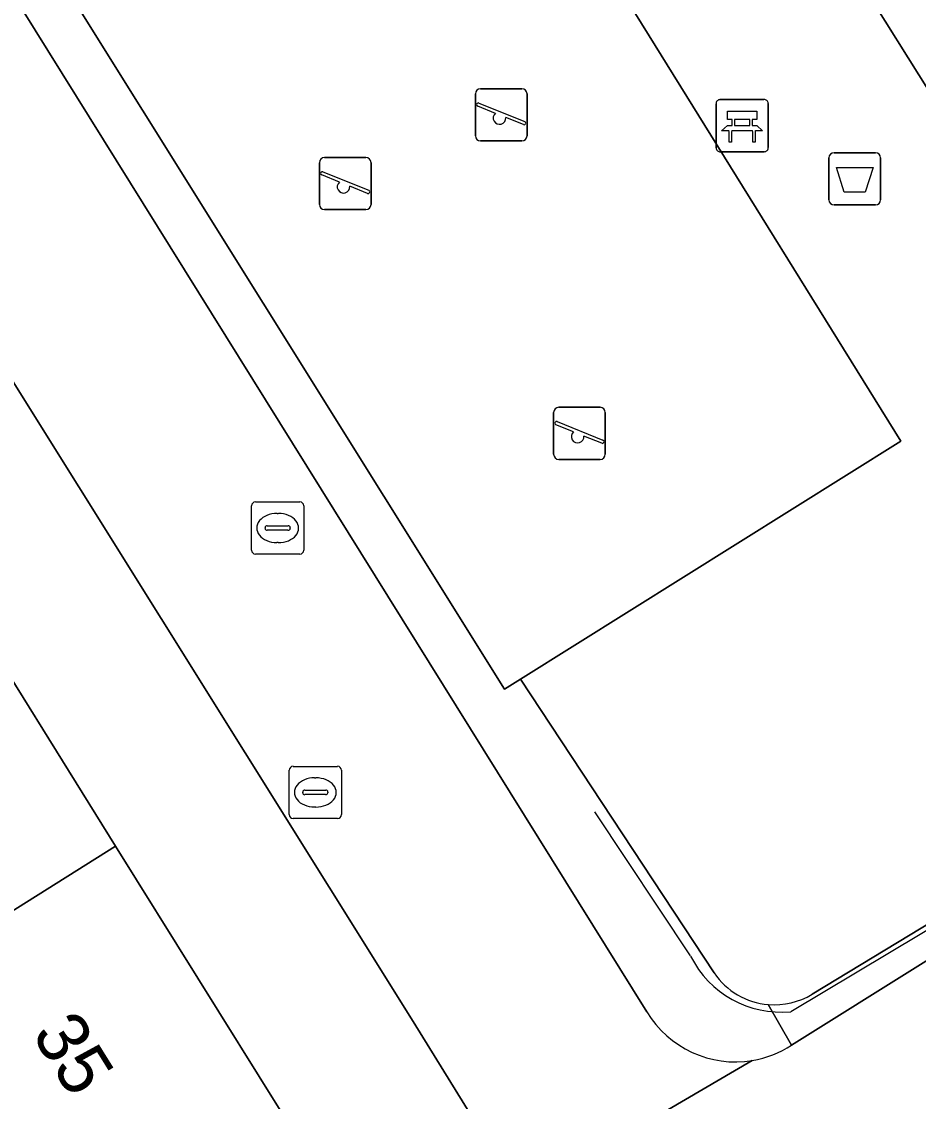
# Model space of a CAD drawing. Extents: x 157767 to 159172, y 387839 to 389425.
# Drawn here: x 158469.77 to 158486.96, y 388186.31 to 388207.01 of the extents above; entities that cross this region are included whole.
import ezdxf

# ---------------------------------------------------------------- set-up
doc = ezdxf.new("R2010")
doc.units = 0
for name, color, linetype in [('IMGEO_Afvalbak', 7, 'Continuous'), ('IMGEO_Bank', 7, 'Continuous'), ('IMGEO_Brandkraan', 7, 'Continuous'), ('IMGEO_Erf', 7, 'Continuous'), ('IMGEO_Groenvoorziening', 7, 'Continuous'), ('IMGEO_Haag', 7, 'Continuous'), ('IMGEO_Hek', 7, 'Continuous'), ('IMGEO_Kolk', 7, 'Continuous'), ('IMGEO_Muur', 7, 'Continuous'), ('IMGEO_Pand', 7, 'Continuous'), ('IMGEO_Pand_nummerreeks', 7, 'Continuous'), ('IMGEO_Speelvoorziening', 7, 'Continuous'), ('IMGEO_Terreindeel_zand', 7, 'Continuous'), ('IMGEO_Voetpad_open', 7, 'Continuous')]:
    doc.layers.add(name, color=color, linetype=linetype)

msp = doc.modelspace()

# ---------------------------------------------------------------- linework, layer by layer
at = {"layer": 'IMGEO_Afvalbak'}
for p, q in [((158485.346, 388204.498), (158486.136, 388204.498)), ((158486.136, 388204.498), (158485.346, 388204.498)), ((158485.246, 388203.598), (158485.246, 388204.398)), ((158485.246, 388204.398), (158485.246, 388203.598)), ((158486.236, 388204.398), (158486.236, 388203.598)), ((158486.236, 388203.598), (158486.236, 388204.398)), ((158486.136, 388203.498), (158485.346, 388203.498)), ((158485.346, 388203.498), (158486.136, 388203.498))]:
    msp.add_line(p, q, dxfattribs=at)
msp.add_lwpolyline([(158485.389, 388204.212), (158486.093, 388204.212), (158485.944, 388203.742), (158485.538, 388203.742), (158485.389, 388204.212)], dxfattribs=at)
for centre, start, end in [((158485.346, 388204.398), 90, 180), ((158485.346, 388204.398), 90, 180), ((158486.136, 388204.398), 0, 90), ((158486.136, 388204.398), 360, 90), ((158485.346, 388203.598), 180, 270), ((158485.346, 388203.598), 180, 270), ((158486.136, 388203.598), 270, 0), ((158486.136, 388203.598), 270, 0)]:
    msp.add_arc(centre, 0.1, start, end, dxfattribs=at)
at = {"layer": 'IMGEO_Bank'}
for p, q in [((158483.158, 388205.517), (158483.999, 388205.517)), ((158483.999, 388205.517), (158483.158, 388205.517)), ((158483.083, 388204.592), (158483.083, 388205.433)), ((158483.083, 388205.433), (158483.083, 388204.592)), ((158484.083, 388205.442), (158484.083, 388204.601)), ((158484.083, 388204.601), (158484.083, 388205.442)), ((158483.392, 388205.023), (158483.392, 388205.129)), ((158483.436, 388205.129), (158483.436, 388205.023)), ((158483.724, 388205.135), (158483.442, 388205.135)), ((158483.73, 388205.023), (158483.73, 388205.129)), ((158483.774, 388205.129), (158483.774, 388205.023)), ((158483.78, 388204.915), (158483.387, 388204.915)), ((158483.442, 388205.017), (158483.724, 388205.017)), ((158484.008, 388204.517), (158483.167, 388204.517)), ((158483.167, 388204.517), (158484.008, 388204.517))]:
    msp.add_line(p, q, dxfattribs=at)
for points in [[(158483.386, 388205.135), (158483.3, 388205.135), (158483.3, 388205.296), (158483.863, 388205.296), (158483.863, 388205.135), (158483.78, 388205.135)], [(158483.33, 388204.915), (158483.188, 388204.915), (158483.3, 388205.017), (158483.386, 388205.017)], [(158483.38, 388204.908), (158483.38, 388204.701), (158483.337, 388204.701), (158483.337, 388204.908)], [(158483.78, 388205.017), (158483.863, 388205.017), (158483.975, 388204.915), (158483.836, 388204.915)], [(158483.83, 388204.908), (158483.83, 388204.701), (158483.786, 388204.701), (158483.786, 388204.908)]]:
    msp.add_lwpolyline(points, dxfattribs=at)
for centre, radius, start, end in [((158483.161, 388205.439), 0.0779, 92.4484, 184.2845), ((158483.161, 388205.439), 0.0779, 92.4484, 184.2845), ((158484.005, 388205.439), 0.0779, 2.4484, 94.2845), ((158484.005, 388205.439), 0.0779, 2.4484, 94.2845), ((158483.385, 388205.128), 0.00671, 2.8957, 87.1043), ((158483.442, 388205.128), 0.00671, 92.8957, 177.1043), ((158483.724, 388205.128), 0.00671, 2.8957, 87.1043), ((158483.781, 388205.128), 0.00671, 92.8957, 177.1043), ((158483.33, 388204.908), 0.00671, 2.8957, 87.1043), ((158483.387, 388204.908), 0.00671, 92.8957, 177.1043), ((158483.385, 388205.024), 0.00671, 272.8957, 357.1043), ((158483.442, 388205.024), 0.00671, 182.8957, 267.1043), ((158483.724, 388205.024), 0.00671, 272.8957, 357.1043), ((158483.781, 388205.024), 0.00671, 182.8957, 267.1043), ((158483.779, 388204.908), 0.00671, 2.8957, 87.1043), ((158483.836, 388204.908), 0.00671, 92.8957, 177.1043), ((158483.161, 388204.595), 0.0779, 182.4484, 274.2845), ((158483.161, 388204.595), 0.0779, 182.4484, 274.2845), ((158484.005, 388204.595), 0.0779, 272.4484, 4.2845), ((158484.005, 388204.595), 0.0779, 272.4484, 4.2845)]:
    msp.add_arc(centre, radius, start, end, dxfattribs=at)
at = {"layer": 'IMGEO_Brandkraan'}
for p, q in [((158474.901, 388191.808), (158474.901, 388192.66)), ((158474.976, 388192.734), (158475.828, 388192.734)), ((158475.902, 388192.66), (158475.902, 388191.808)), ((158475.389, 388192.514), (158475.414, 388192.514)), ((158475.16, 388192.228), (158475.16, 388192.24)), ((158475.203, 388192.277), (158475.601, 388192.277)), ((158475.644, 388192.24), (158475.644, 388192.228)), ((158475.598, 388192.191), (158475.2, 388192.191)), ((158475.412, 388191.954), (158475.387, 388191.954)), ((158475.828, 388191.734), (158474.976, 388191.734))]:
    msp.add_line(p, q, dxfattribs=at)
for points in [[(158474.901, 388191.808), (158474.901, 388192.66)], [(158474.976, 388192.734), (158475.828, 388192.734)], [(158475.902, 388192.66), (158475.902, 388191.808)], [(158475.828, 388191.734), (158474.976, 388191.734)]]:
    msp.add_lwpolyline(points, dxfattribs=at)
for centre, radius, start, end in [((158474.978, 388192.658), 0.0765, 91.552, 178.448), ((158474.978, 388192.658), 0.0765, 91.552, 178.448), ((158475.826, 388192.658), 0.0765, 1.552, 88.448), ((158475.826, 388192.658), 0.0765, 1.552, 88.448), ((158475.2, 388192.237), 0.0403, 85.8775, 175.7526), ((158475.605, 388192.239), 0.0386, 1.7309, 96.639), ((158475.197, 388192.227), 0.0366, 178.938, 274.7102), ((158475.601, 388192.234), 0.043, 264.8664, 352.4533), ((158474.978, 388191.81), 0.0765, 181.552, 268.448), ((158474.978, 388191.81), 0.0765, 181.552, 268.448), ((158475.826, 388191.81), 0.0765, 271.552, 358.448), ((158475.826, 388191.81), 0.0765, 271.552, 358.448)]:
    msp.add_arc(centre, radius, start, end, dxfattribs=at)
for centre, major_axis, ratio, start_param, end_param in [((158475.388, 388192.234), (-0.387, 0.002), 0.722429, 4.712389, 7.853982), ((158475.413, 388192.234), (-0.39, 0.002), 0.717154, 1.570796, 4.712389)]:
    msp.add_ellipse(centre, major_axis=major_axis, ratio=ratio, start_param=start_param, end_param=end_param, dxfattribs=at)
at = {"layer": 'IMGEO_Erf'}
msp.add_lwpolyline([(158446.777, 388236.625), (158445.308, 388235.71), (158444.255, 388235.054), (158444.372, 388234.867), (158447.444, 388229.936), (158450.447, 388225.115), (158453.477, 388220.252), (158456.522, 388215.363), (158456.697, 388215.082), (158456.273, 388214.818), (158459.089, 388210.297), (158462.107, 388205.453), (158465.116, 388200.624), (158468.006, 388195.984), (158468.431, 388196.249), (158468.518, 388196.11), (158471.574, 388191.204), (158474.728, 388186.14), (158473.307, 388185.255), (158475.331, 388182.005), (158479.339, 388184.502), (158477.28, 388187.843)], close=True, dxfattribs=at)
at = {"layer": 'IMGEO_Groenvoorziening'}
for points in [[(158474.443, 388225.975), (158471.281, 388226.444), (158469.099, 388226.033), (158466.147, 388230.585), (158464.314, 388229.377), (158459.933, 388226.713), (158460.188, 388224.355), (158469.778, 388209.018), (158477.438, 388213.778), (158486.626, 388198.965), (158479.335, 388194.407), (158483.044, 388188.774)], [(158493.05, 388195.191), (158490.391, 388199.417), (158490.9, 388199.726), (158489.788, 388201.5), (158474.443, 388225.975)], [(158483.044, 388188.774), (158479.335, 388194.407), (158479.028, 388194.215), (158469.778, 388209.018), (158460.188, 388224.355)], [(158459.34, 388224.015), (158481.756, 388188.028)], [(158484.926, 388188.365), (158492.829, 388193.15)], [(158492.829, 388193.15), (158484.926, 388188.365)], [(158484.085, 388188.168), (158484.531, 388187.388), (158489.576, 388190.545), (158493.172, 388192.656)], [(158484.531, 388187.388), (158484.085, 388188.168)]]:
    msp.add_lwpolyline(points, dxfattribs=at)
for centre, radius, start, end in [((158484.201, 388189.564), 1.401, 214.3286, 265.2612), ((158484.201, 388189.564), 1.401, 214.3286, 265.2612), ((158484.202, 388189.563), 1.4, 265.2149, 301.1522), ((158484.202, 388189.563), 1.4, 265.2149, 301.1522), ((158483.454, 388189.049), 1.981, 211.0344, 279.4261), ((158483.443, 388189.071), 2.004, 279.6332, 302.8899)]:
    msp.add_arc(centre, radius, start, end, dxfattribs=at)
at = {"layer": 'IMGEO_Haag'}
for points in [[(158483.044, 388188.774), (158479.335, 388194.407), (158479.028, 388194.215), (158469.778, 388209.018), (158460.188, 388224.355)], [(158459.34, 388224.015), (158481.756, 388188.028)], [(158492.829, 388193.15), (158484.926, 388188.365)], [(158484.085, 388188.168), (158484.531, 388187.388), (158489.576, 388190.545), (158493.172, 388192.656)], [(158484.531, 388187.388), (158484.085, 388188.168)]]:
    msp.add_lwpolyline(points, dxfattribs=at)
for centre, radius, start, end in [((158484.201, 388189.564), 1.401, 214.3286, 265.2612), ((158484.202, 388189.563), 1.4, 265.2149, 301.1522), ((158483.454, 388189.049), 1.981, 211.0344, 279.4261), ((158483.443, 388189.071), 2.004, 279.6332, 302.8899)]:
    msp.add_arc(centre, radius, start, end, dxfattribs=at)
at = {"layer": 'IMGEO_Hek'}
for points in [[(158492.606, 388192.868), (158484.515, 388188.03)], [(158482.595, 388189.098), (158480.757, 388191.863)]]:
    msp.add_lwpolyline(points, dxfattribs=at)
msp.add_arc((158484.33, 388189.956), 1.935, 206.3305, 275.4995, dxfattribs=at)
at = {"layer": 'IMGEO_Kolk'}
for p, q in [((158474.18, 388196.877), (158474.18, 388197.729)), ((158474.255, 388197.803), (158475.107, 388197.803)), ((158475.181, 388197.729), (158475.181, 388196.877)), ((158474.668, 388197.583), (158474.693, 388197.583)), ((158474.439, 388197.297), (158474.439, 388197.309)), ((158474.877, 388197.26), (158474.479, 388197.26)), ((158474.482, 388197.346), (158474.88, 388197.346)), ((158474.923, 388197.309), (158474.923, 388197.297)), ((158474.691, 388197.023), (158474.666, 388197.023)), ((158475.107, 388196.803), (158474.255, 388196.803))]:
    msp.add_line(p, q, dxfattribs=at)
for points in [[(158474.18, 388196.877), (158474.18, 388197.729)], [(158474.255, 388197.803), (158475.107, 388197.803)], [(158475.181, 388197.729), (158475.181, 388196.877)], [(158475.107, 388196.803), (158474.255, 388196.803)]]:
    msp.add_lwpolyline(points, dxfattribs=at)
for centre, radius, start, end in [((158474.257, 388197.727), 0.0765, 91.552, 178.448), ((158474.257, 388197.727), 0.0765, 91.552, 178.448), ((158475.105, 388197.727), 0.0765, 1.552, 88.448), ((158475.105, 388197.727), 0.0765, 1.552, 88.448), ((158474.479, 388197.306), 0.0403, 85.8775, 175.7526), ((158474.476, 388197.296), 0.0366, 178.938, 274.7102), ((158474.88, 388197.303), 0.043, 264.8664, 352.4533), ((158474.884, 388197.308), 0.0386, 1.7309, 96.639), ((158474.257, 388196.879), 0.0765, 181.552, 268.448), ((158474.257, 388196.879), 0.0765, 181.552, 268.448), ((158475.105, 388196.879), 0.0765, 271.552, 358.448), ((158475.105, 388196.879), 0.0765, 271.552, 358.448)]:
    msp.add_arc(centre, radius, start, end, dxfattribs=at)
for centre, major_axis, ratio, start_param, end_param in [((158474.667, 388197.303), (-0.387, 0.002), 0.722429, 4.712389, 7.853982), ((158474.692, 388197.303), (-0.39, 0.002), 0.717154, 1.570796, 4.712389)]:
    msp.add_ellipse(centre, major_axis=major_axis, ratio=ratio, start_param=start_param, end_param=end_param, dxfattribs=at)
at = {"layer": 'IMGEO_Muur'}
msp.add_lwpolyline([(158479.339, 388184.502), (158477.28, 388187.843)], dxfattribs=at)
at = {"layer": 'IMGEO_Pand'}
for points in [[(158471.574, 388191.204), (158468.518, 388196.11), (158461.806, 388191.738), (158461.989, 388191.445), (158464.796, 388186.939)], [(158473.307, 388185.255), (158474.728, 388186.14), (158471.574, 388191.204), (158464.796, 388186.939), (158462.241, 388185.325), (158466.852, 388177.924), (158467.391, 388177.058), (158475.331, 388182.005)]]:
    msp.add_lwpolyline(points, close=True, dxfattribs=at)
at = {"layer": 'IMGEO_Speelvoorziening'}
for p, q in [((158478.57, 388205.725), (158479.36, 388205.725)), ((158479.36, 388205.725), (158478.57, 388205.725)), ((158478.47, 388204.825), (158478.47, 388205.625)), ((158478.47, 388205.625), (158478.47, 388204.825)), ((158479.46, 388205.625), (158479.46, 388204.825)), ((158479.46, 388204.825), (158479.46, 388205.625)), ((158478.853, 388205.253), (158478.514, 388205.39)), ((158478.539, 388205.45), (158479.415, 388205.097)), ((158479.391, 388205.037), (158479.051, 388205.174)), ((158479.36, 388204.725), (158478.57, 388204.725)), ((158478.57, 388204.725), (158479.36, 388204.725)), ((158475.48, 388203.507), (158475.48, 388204.307)), ((158475.48, 388204.307), (158475.48, 388203.507)), ((158475.58, 388204.407), (158476.37, 388204.407)), ((158476.37, 388204.407), (158475.58, 388204.407)), ((158476.47, 388204.307), (158476.47, 388203.507)), ((158476.47, 388203.507), (158476.47, 388204.307)), ((158475.863, 388203.935), (158475.524, 388204.072)), ((158475.549, 388204.132), (158476.425, 388203.779)), ((158476.401, 388203.719), (158476.061, 388203.856)), ((158476.37, 388203.407), (158475.58, 388203.407)), ((158475.58, 388203.407), (158476.37, 388203.407)), ((158479.97, 388198.717), (158479.97, 388199.517)), ((158479.97, 388199.517), (158479.97, 388198.717)), ((158480.07, 388199.617), (158480.86, 388199.617)), ((158480.86, 388199.617), (158480.07, 388199.617)), ((158480.96, 388199.517), (158480.96, 388198.717)), ((158480.96, 388198.717), (158480.96, 388199.517)), ((158480.353, 388199.145), (158480.014, 388199.282)), ((158480.039, 388199.342), (158480.915, 388198.989)), ((158480.891, 388198.929), (158480.551, 388199.066)), ((158480.86, 388198.617), (158480.07, 388198.617)), ((158480.07, 388198.617), (158480.86, 388198.617))]:
    msp.add_line(p, q, dxfattribs=at)
for centre, radius, start, end in [((158478.57, 388205.625), 0.1, 90, 180), ((158478.57, 388205.625), 0.1, 90, 180), ((158479.36, 388205.625), 0.1, 0, 90), ((158479.36, 388205.625), 0.1, 360, 90), ((158478.527, 388205.42), 0.0327, 68.078, 248.078), ((158478.932, 388205.163), 0.12, 130.9928, 5.1632), ((158479.403, 388205.067), 0.0327, 248.078, 68.078), ((158478.57, 388204.825), 0.1, 180, 270), ((158478.57, 388204.825), 0.1, 180, 270), ((158479.36, 388204.825), 0.1, 270, 0), ((158479.36, 388204.825), 0.1, 270, 0), ((158475.58, 388204.307), 0.1, 90, 180), ((158475.58, 388204.307), 0.1, 90, 180), ((158476.37, 388204.307), 0.1, 0, 90), ((158476.37, 388204.307), 0.1, 360, 90), ((158475.537, 388204.102), 0.0327, 68.078, 248.078), ((158475.942, 388203.845), 0.12, 130.9928, 5.1632), ((158476.413, 388203.749), 0.0327, 248.078, 68.078), ((158475.58, 388203.507), 0.1, 180, 270), ((158475.58, 388203.507), 0.1, 180, 270), ((158476.37, 388203.507), 0.1, 270, 0), ((158476.37, 388203.507), 0.1, 270, 0), ((158480.07, 388199.517), 0.1, 90, 180), ((158480.07, 388199.517), 0.1, 90, 180), ((158480.86, 388199.517), 0.1, 0, 90), ((158480.86, 388199.517), 0.1, 360, 90), ((158480.027, 388199.312), 0.0327, 68.078, 248.078), ((158480.432, 388199.055), 0.12, 130.9928, 5.1632), ((158480.903, 388198.959), 0.0327, 248.078, 68.078), ((158480.07, 388198.717), 0.1, 180, 270), ((158480.07, 388198.717), 0.1, 180, 270), ((158480.86, 388198.717), 0.1, 270, 0), ((158480.86, 388198.717), 0.1, 270, 0)]:
    msp.add_arc(centre, radius, start, end, dxfattribs=at)
at = {"layer": 'IMGEO_Terreindeel_zand'}
msp.add_lwpolyline([(158479.335, 388194.407), (158486.626, 388198.965), (158477.438, 388213.778), (158469.778, 388209.018), (158479.028, 388194.215)], close=True, dxfattribs=at)
at = {"layer": 'IMGEO_Voetpad_open'}
for points in [[(158448.173, 388242.641), (158442.999, 388239.378), (158444.776, 388236.547), (158445.308, 388235.71), (158446.777, 388236.625), (158477.28, 388187.843), (158479.339, 388184.502), (158483.778, 388187.095)], [(158470.564, 388232.162), (158474.443, 388225.975), (158489.788, 388201.5), (158490.9, 388199.726), (158492.303, 388197.489), (158493.522, 388195.562)], [(158481.756, 388188.028), (158459.34, 388224.015)], [(158493.172, 388192.656), (158489.576, 388190.545), (158484.531, 388187.388)], [(158483.778, 388187.095), (158479.339, 388184.502), (158475.331, 388182.005), (158467.391, 388177.058), (158462.417, 388173.962), (158461.74, 388173.546), (158462.686, 388172.006), (158450.284, 388164.303), (158449.356, 388165.812), (158444.21, 388162.713), (158438.192, 388158.946), (158437.598, 388158.574), (158436.265, 388157.74), (158425.145, 388150.747), (158420.896, 388148.11), (158414.235, 388143.947), (158410.07, 388141.176)]]:
    msp.add_lwpolyline(points, dxfattribs=at)
for centre, radius, start, end in [((158483.454, 388189.049), 1.981, 211.0344, 279.4261), ((158483.443, 388189.071), 2.004, 279.6332, 302.8899)]:
    msp.add_arc(centre, radius, start, end, dxfattribs=at)

# ---------------------------------------------------------------- texts
at = {"layer": 'IMGEO_Pand_nummerreeks'}
msp.add_text('35', height=1, rotation=301.9193, dxfattribs=at).set_placement((158469.954, 388187.6))

doc.saveas('drawing.dxf')
